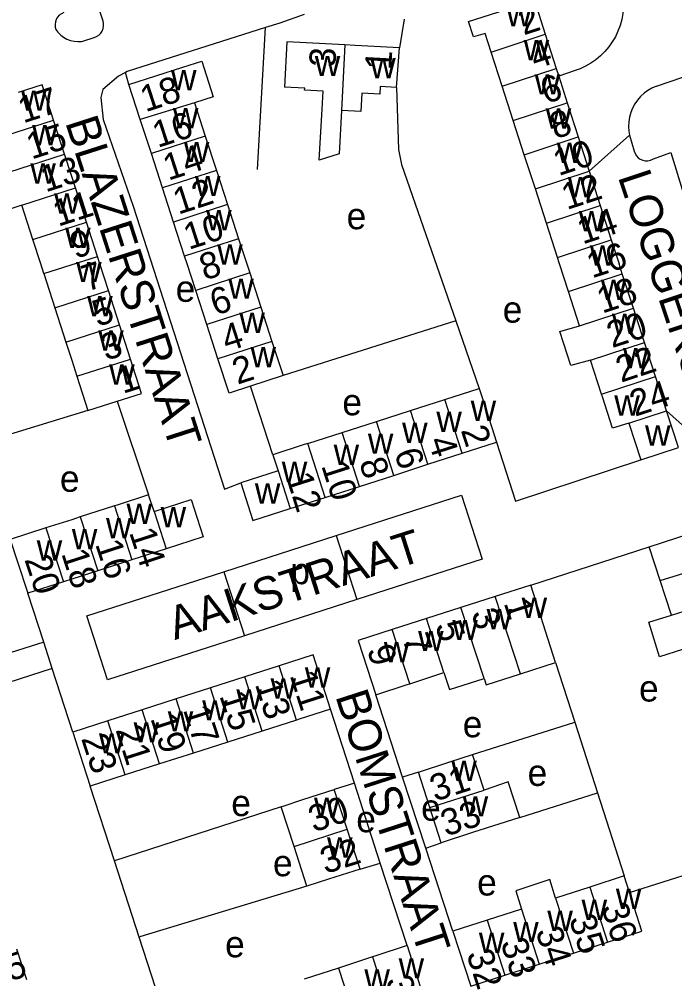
# Model space of a CAD drawing. Extents: x 159261 to 160849, y 382514 to 384534.
# Drawn here: x 159492 to 159591.4, y 383141.6 to 383287.1 of the extents above; entities that cross this region are included whole.
import ezdxf

# ---------------------------------------------------------------- set-up
doc = ezdxf.new("R2010")
doc.units = 0
for name, color, linetype in [('BLT_Basislijn', 7, 'Continuous'), ('BLT_Bebouwing', 7, 'Continuous'), ('BLT_Centroide', 7, 'Continuous'), ('BLT_Huisnummer', 7, 'Continuous'), ('BLT_Huisnummer_ tussenligend', 7, 'Continuous'), ('BLT_Onderverdeling_panden', 7, 'Continuous'), ('BLT_Straatnaam', 7, 'Continuous'), ('BLT_Vlakafsluiter', 7, 'Continuous')]:
    doc.layers.add(name, color=color, linetype=linetype)

msp = doc.modelspace()

# ---------------------------------------------------------------- linework, layer by layer
at = {"layer": 'BLT_Basislijn'}
for p, q in [((159550.38, 383287.12), (159549.66, 383282.76)), ((159528.15, 383264.31), (159529.39, 383285.82)), ((159501.71, 383283.77), (159503.41, 383284.31)), ((159508.68, 383277.19), (159508.14, 383279.02)), ((159576.31, 383279.3), (159573.81, 383278.49)), ((159584.54, 383269.5), (159585.25, 383267.1)), ((159588.2, 383265.95), (159590.81, 383266.87)), ((159558.2, 383241.36), (159532.04, 383233.07)), ((159558.2, 383241.36), (159561.74, 383231.14)), ((159530.48, 383221.09), (159527.1, 383231.48)), ((159506.91, 383229.21), (159511.65, 383214.99)), ((159502.46, 383227.78), (159486.05, 383222.8)), ((159540.09, 383208.83), (159543.21, 383199.13)), ((159569.59, 383201.31), (159587.54, 383207.14)), ((159523.04, 383203.34), (159526.17, 383193.65)), ((159495.75, 383192.65), (159493.34, 383200.1)), ((159495.75, 383192.65), (159480.82, 383188.02)), ((159497.03, 383188.67), (159495.75, 383192.65)), ((159573.31, 383189.59), (159576.24, 383180.54)), ((159497.03, 383188.67), (159482.33, 383183.94)), ((159500.15, 383179.03), (159497.03, 383188.67)), ((159550.16, 383172.21), (159546.07, 383184.71)), ((159542.85, 383171.32), (159539.23, 383182.52)), ((159560.75, 383175.64), (159576.24, 383180.54)), ((159576.24, 383180.54), (159579.69, 383169.82)), ((159552.58, 383172.99), (159550.16, 383172.21)), ((159553.68, 383161.44), (159550.16, 383172.21)), ((159506.47, 383159.55), (159502.8, 383170.84)), ((159542.85, 383171.32), (159539.76, 383170.36)), ((159546.77, 383159.18), (159542.85, 383171.32)), ((159567.91, 383166.12), (159579.69, 383169.82)), ((159579.69, 383169.82), (159583.73, 383157.24)), ((159531.75, 383167.72), (159506.47, 383159.55)), ((159553.68, 383161.44), (159556.01, 383162.26)), ((159557.79, 383148.87), (159553.68, 383161.44)), ((159584.54, 383154.71), (159602.64, 383160.51)), ((159510.24, 383147.96), (159506.47, 383159.55)), ((159543.71, 383158.27), (159546.77, 383159.18)), ((159550.82, 383146.68), (159546.77, 383159.18)), ((159514.51, 383134.8), (159510.24, 383147.96))]:
    msp.add_line(p, q, dxfattribs=at)
for points in [[(159582.87, 383293.39), (159583.17, 383292.52), (159583.4, 383291.63), (159583.55, 383290.72), (159583.62, 383289.8), (159583.61, 383288.87), (159583.52, 383287.95), (159583.36, 383287.04), (159583.11, 383286.15), (159582.79, 383285.29), (159582.4, 383284.45), (159581.93, 383283.66), (159581.4, 383282.9), (159580.8, 383282.2), (159580.14, 383281.55), (159579.43, 383280.95), (159578.68, 383280.43), (159577.88, 383279.97), (159577.04, 383279.58), (159576.31, 383279.3)], [(159504.76, 383286.82), (159503.8, 383289.71), (159510.64, 383291.9), (159511.55, 383289.08)], [(159498.8, 383288.1), (159498.44, 383287.93), (159498.12, 383287.7), (159497.85, 383287.4), (159497.65, 383287.06), (159497.52, 383286.68), (159497.47, 383286.29), (159497.5, 383285.89), (159497.58, 383285.56)], [(159503.41, 383284.31), (159503.78, 383284.46), (159504.12, 383284.68), (159504.4, 383284.97), (159504.62, 383285.3), (159504.77, 383285.68), (159504.84, 383286.07), (159504.83, 383286.47), (159504.76, 383286.82)], [(159535.21, 383287.79), (159531.52, 383286.5), (159529.39, 383285.82)], [(159497.58, 383285.56), (159497.92, 383285.11), (159498.33, 383284.7), (159498.78, 383284.36), (159499.28, 383284.08), (159499.81, 383283.88), (159500.36, 383283.75), (159500.93, 383283.7), (159501.5, 383283.73), (159501.71, 383283.77)], [(159529.39, 383285.82), (159508.43, 383279.17), (159508.14, 383279.02)], [(159588.61, 383276.95), (159596.64, 383279.69), (159598.34, 383274.83)], [(159508.14, 383279.02), (159507.08, 383278.49), (159504.71, 383276.46), (159504.41, 383275.25), (159504.76, 383271.9), (159509.33, 383258.78), (159523.16, 383215.87), (159525.64, 383216.83)], [(159549.24, 383276.75), (159549.52, 383267.35), (159549.98, 383265.07), (159558.2, 383241.36)], [(159588.61, 383276.95), (159587.95, 383276.67), (159587.33, 383276.31), (159586.75, 383275.88), (159586.22, 383275.4), (159585.75, 383274.85), (159585.34, 383274.26), (159585, 383273.63), (159584.73, 383272.96), (159584.54, 383272.27), (159584.43, 383271.56), (159584.39, 383270.84), (159584.44, 383270.12), (159584.54, 383269.5)], [(159585.25, 383267.1), (159585.38, 383266.73), (159585.59, 383266.4), (159585.86, 383266.11), (159586.18, 383265.88), (159586.54, 383265.72), (159586.93, 383265.64), (159587.32, 383265.64), (159587.71, 383265.72), (159588.07, 383265.87), (159588.2, 383265.95)], [(159590.81, 383266.87), (159591.6, 383264.27), (159604.67, 383221.54), (159613.33, 383194.37), (159613.6, 383192.17), (159610.51, 383191.75), (159610.47, 383191.03), (159612.31, 383188.42), (159629.16, 383193.42)], [(159564.39, 383222.98), (159567.28, 383214.04), (159586.26, 383220.3)], [(159540.09, 383208.83), (159559.09, 383214.95), (159562.21, 383205.25), (159543.21, 383199.13)], [(159523.04, 383203.34), (159540.09, 383208.83)], [(159502.28, 383196.65), (159523.04, 383203.34)], [(159543.21, 383199.13), (159526.17, 383193.65)], [(159526.17, 383193.65), (159505.4, 383186.96), (159502.28, 383196.65)], [(159535.66, 383155.7), (159510.48, 383148.04), (159510.24, 383147.96)]]:
    msp.add_lwpolyline(points, dxfattribs=at)
at = {"layer": 'BLT_Bebouwing'}
for p, q in [((159570.12, 383289.95), (159571.77, 383284.81)), ((159571.77, 383284.81), (159573.44, 383279.62)), ((159532.59, 383283.66), (159532.23, 383276.81)), ((159541.42, 383283.2), (159532.59, 383283.66)), ((159542.98, 383283.11), (159541.42, 383283.2)), ((159549.66, 383282.76), (159542.98, 383283.11)), ((159549.24, 383276.75), (159549.66, 383282.76)), ((159565.24, 383276.93), (159563.57, 383282.12)), ((159573.44, 383279.62), (159573.81, 383278.49)), ((159573.81, 383278.49), (159575.11, 383274.43)), ((159510.39, 383271.9), (159508.68, 383277.19)), ((159535.31, 383276.66), (159532.23, 383276.81)), ((159566.92, 383271.75), (159565.24, 383276.93)), ((159518.61, 383274.41), (159520.24, 383269.37)), ((159575.11, 383274.43), (159576.78, 383269.25)), ((159498.9, 383266.66), (159497.25, 383271.81)), ((159512.08, 383266.72), (159510.39, 383271.9)), ((159568.59, 383266.56), (159566.92, 383271.75)), ((159520.24, 383269.37), (159521.93, 383264.18)), ((159576.78, 383269.25), (159578.44, 383264.06)), ((159513.76, 383261.53), (159512.08, 383266.72)), ((159570.27, 383261.37), (159568.59, 383266.56)), ((159521.93, 383264.18), (159523.61, 383259)), ((159578.44, 383264.06), (159580.11, 383258.87)), ((159502.22, 383256.33), (159500.56, 383261.52)), ((159515.44, 383256.35), (159513.76, 383261.53)), ((159571.94, 383256.19), (159570.27, 383261.37)), ((159494.12, 383253.73), (159492.45, 383258.91)), ((159523.61, 383259), (159525.3, 383253.82)), ((159580.11, 383258.87), (159581.78, 383253.68)), ((159503.89, 383251.14), (159502.22, 383256.33)), ((159517.12, 383251.17), (159515.44, 383256.35)), ((159573.62, 383251), (159571.94, 383256.19)), ((159525.3, 383253.82), (159526.54, 383250)), ((159581.78, 383253.68), (159582.96, 383250)), ((159504.26, 383250), (159503.89, 383251.14)), ((159517.5, 383250), (159517.12, 383251.17)), ((159573.94, 383250), (159573.62, 383251)), ((159505.56, 383245.96), (159504.26, 383250)), ((159518.8, 383245.98), (159517.5, 383250)), ((159526.54, 383250), (159526.98, 383248.63)), ((159575.29, 383245.81), (159573.94, 383250)), ((159583.45, 383248.49), (159582.96, 383250)), ((159495.79, 383248.54), (159497.46, 383243.35)), ((159526.98, 383248.63), (159528.66, 383243.45)), ((159585.13, 383243.31), (159583.45, 383248.49)), ((159507.23, 383240.77), (159505.56, 383245.96)), ((159520.48, 383240.8), (159518.8, 383245.98)), ((159576.96, 383240.63), (159575.29, 383245.81)), ((159497.46, 383243.35), (159499.12, 383238.16)), ((159528.66, 383243.45), (159530.35, 383238.27)), ((159586.81, 383238.12), (159585.13, 383243.31)), ((159508.9, 383235.58), (159507.23, 383240.77)), ((159522.16, 383235.61), (159520.48, 383240.8)), ((159499.12, 383238.16), (159500, 383235.44)), ((159530.35, 383238.27), (159532.04, 383233.07)), ((159588.49, 383232.94), (159586.81, 383238.12)), ((159500, 383235.44), (159500.79, 383232.97)), ((159580.31, 383230.26), (159578.64, 383235.44)), ((159500.79, 383232.97), (159502.46, 383227.78)), ((159590.16, 383227.75), (159588.49, 383232.94)), ((159556.56, 383229.47), (159561.74, 383231.14)), ((159502.46, 383227.78), (159506.91, 383229.21)), ((159551.37, 383227.8), (159556.56, 383229.47)), ((159546.18, 383226.14), (159551.37, 383227.8)), ((159540.99, 383224.47), (159546.18, 383226.14)), ((159584.43, 383225.87), (159586.26, 383220.3)), ((159535.8, 383222.8), (159540.99, 383224.47)), ((159559.18, 383221.3), (159564.39, 383222.98)), ((159553.99, 383219.63), (159559.18, 383221.3)), ((159530.48, 383221.09), (159531.28, 383218.64)), ((159531.28, 383218.64), (159525.64, 383216.83)), ((159531.28, 383218.64), (159533.13, 383212.92)), ((159548.8, 383217.96), (159553.99, 383219.63)), ((159543.62, 383216.29), (159548.8, 383217.96)), ((159538.43, 383214.62), (159543.62, 383216.29)), ((159512.48, 383212.47), (159511.65, 383214.99)), ((159533.13, 383212.92), (159538.43, 383214.62)), ((159506.47, 383213.32), (159501.28, 383211.65)), ((159500, 383211.24), (159496.09, 383209.98)), ((159501.28, 383211.65), (159500, 383211.24)), ((159512.48, 383212.47), (159514.34, 383206.84)), ((159496.09, 383209.98), (159490.66, 383208.23)), ((159514.34, 383206.84), (159509.13, 383205.17)), ((159589.2, 383202.02), (159587.54, 383207.14)), ((159509.13, 383205.17), (159503.95, 383203.51)), ((159503.95, 383203.51), (159500, 383202.24)), ((159498.76, 383201.84), (159493.34, 383200.1)), ((159500, 383202.24), (159498.76, 383201.84)), ((159569.59, 383201.31), (159564.16, 383199.57)), ((159590.89, 383196.78), (159589.2, 383202.02)), ((159564.16, 383199.57), (159558.97, 383197.91)), ((159558.97, 383197.91), (159553.78, 383196.24)), ((159553.78, 383196.24), (159548.59, 383194.58)), ((159568.02, 383187.89), (159573.31, 383189.59)), ((159531.42, 383189.06), (159526.23, 383187.4)), ((159551.23, 383186.38), (159556.41, 383188.05)), ((159526.23, 383187.4), (159521.04, 383185.73)), ((159521.04, 383185.73), (159515.85, 383184.07)), ((159515.85, 383184.07), (159510.66, 383182.4)), ((159510.66, 383182.4), (159505.47, 383180.74)), ((159505.47, 383180.74), (159500.15, 383179.03)), ((159534.05, 383180.86), (159528.86, 383179.2)), ((159528.86, 383179.2), (159523.67, 383177.53)), ((159523.67, 383177.53), (159518.48, 383175.87)), ((159518.48, 383175.87), (159513.29, 383174.21)), ((159562.49, 383170.25), (159560.75, 383175.64)), ((159513.29, 383174.21), (159508.1, 383172.54)), ((159508.1, 383172.54), (159502.8, 383170.84)), ((159554.29, 383167.62), (159552.58, 383172.99)), ((159541.73, 383164.32), (159539.76, 383170.36)), ((159533.7, 383161.71), (159531.75, 383167.72)), ((159556.01, 383162.26), (159554.29, 383167.62)), ((159543.71, 383158.27), (159541.73, 383164.32)), ((159535.66, 383155.7), (159533.7, 383161.71)), ((159583.73, 383157.24), (159578.53, 383155.56)), ((159584.54, 383154.71), (159583.73, 383157.24)), ((159578.53, 383155.56), (159573.35, 383153.89)), ((159568.16, 383152.22), (159562.97, 383150.54)), ((159562.97, 383150.54), (159557.79, 383148.87)), ((159576.04, 383145.54), (159581.23, 383147.21)), ((159491.65, 383146.17), (159493.14, 383141.56)), ((159545.61, 383144.98), (159540.43, 383143.28)), ((159570.85, 383143.87), (159576.04, 383145.54)), ((159540.43, 383143.28), (159535.25, 383141.59)), ((159565.67, 383142.19), (159570.85, 383143.87))]:
    msp.add_line(p, q, dxfattribs=at)
for points in [[(159563.57, 383282.12), (159562.67, 383284.92), (159560.9, 383284.43), (159560.14, 383286.73), (159570.12, 383289.95)], [(159508.68, 383277.19), (159516.85, 383279.81), (159519.73, 383280.73), (159521.46, 383275.33), (159518.61, 383274.41)], [(159497.25, 383271.81), (159495.53, 383277.15), (159491.87, 383275.98)], [(159540.88, 383273.28), (159540.52, 383266.68), (159537.53, 383265.73), (159537.94, 383273.44), (159538.09, 383276.21), (159535.3, 383276.35), (159535.31, 383276.66)], [(159549.24, 383276.75), (159546.76, 383276.89), (159546.7, 383275.75), (159543.96, 383275.89)], [(159543.96, 383275.89), (159543.81, 383273.12), (159540.88, 383273.28)], [(159500.56, 383261.52), (159500, 383263.25), (159498.9, 383266.66)], [(159492.45, 383258.91), (159488.58, 383257.67), (159486.93, 383262.78)], [(159495.79, 383248.54), (159495.32, 383250), (159494.12, 383253.73)], [(159578.64, 383235.44), (159575.66, 383234.63), (159574, 383239.78), (159576.96, 383240.63)], [(159506.91, 383229.21), (159510.57, 383230.39), (159508.9, 383235.58)], [(159527.1, 383231.48), (159523.84, 383230.43), (159522.16, 383235.61)], [(159532.04, 383233.07), (159531.92, 383233.03), (159527.1, 383231.48)], [(159561.74, 383231.14), (159562.85, 383227.73), (159564.39, 383222.98)], [(159584.43, 383225.87), (159581.97, 383225.11), (159580.44, 383229.86), (159580.31, 383230.26)], [(159584.43, 383225.87), (159590.16, 383227.75)], [(159586.26, 383220.3), (159591.97, 383222.18), (159590.16, 383227.75)], [(159535.8, 383222.8), (159535.24, 383222.62), (159530.48, 383221.09)], [(159525.64, 383216.83), (159527.46, 383211.09), (159533.13, 383212.92)], [(159511.65, 383214.99), (159506.89, 383213.46), (159506.47, 383213.32)], [(159512.48, 383212.47), (159518.1, 383214.31), (159519.9, 383208.63), (159514.34, 383206.84)], [(159587.54, 383207.14), (159595.91, 383209.86), (159597.61, 383204.62)], [(159490.66, 383208.23), (159491.78, 383204.85), (159493.34, 383200.1)], [(159573.31, 383189.59), (159571.11, 383196.55), (159569.59, 383201.31)], [(159592.59, 383191.55), (159589.09, 383190.47), (159587.46, 383195.72), (159590.89, 383196.78)], [(159548.59, 383194.58), (159543.4, 383192.92), (159546.07, 383184.71)], [(159539.23, 383182.52), (159536.61, 383190.73), (159531.42, 383189.06)], [(159556.41, 383188.05), (159557.24, 383185.49), (159562.49, 383187.17)], [(159562.49, 383187.17), (159562.8, 383186.22), (159568.02, 383187.89)], [(159546.07, 383184.71), (159550.83, 383186.25), (159551.23, 383186.38)], [(159539.23, 383182.52), (159534.47, 383180.99), (159534.05, 383180.86)], [(159500.15, 383179.03), (159501.69, 383174.28), (159502.8, 383170.84)], [(159552.58, 383172.99), (159557.33, 383174.53), (159560.75, 383175.64)], [(159531.75, 383167.72), (159535.01, 383168.8), (159539.76, 383170.36)], [(159567.91, 383166.12), (159566.17, 383171.49), (159562.49, 383170.25)], [(159567.91, 383166.12), (159560.77, 383163.8), (159556.01, 383162.26)], [(159543.71, 383158.27), (159538.94, 383156.75), (159535.66, 383155.7)], [(159573.35, 383153.89), (159572.45, 383156.68), (159567.3, 383154.99), (159568.16, 383152.22)], [(159581.23, 383147.21), (159586.42, 383148.89), (159584.54, 383154.71)], [(159557.79, 383148.87), (159560.48, 383140.52), (159565.67, 383142.19)], [(159550.82, 383146.68), (159546.07, 383145.13), (159545.61, 383144.98)], [(159550.82, 383146.68), (159553.49, 383138.4), (159548.31, 383136.71)]]:
    msp.add_lwpolyline(points, dxfattribs=at)
at = {"layer": 'BLT_Onderverdeling_panden'}
for p, q in [((159563.57, 383282.12), (159571.77, 383284.81)), ((159541.42, 383283.2), (159540.88, 383273.28)), ((159565.24, 383276.93), (159573.44, 383279.62)), ((159518.61, 383274.41), (159510.39, 383271.9)), ((159566.92, 383271.75), (159575.11, 383274.43)), ((159485.28, 383267.93), (159497.25, 383271.81)), ((159520.24, 383269.37), (159512.08, 383266.72)), ((159568.59, 383266.56), (159576.78, 383269.25)), ((159486.93, 383262.78), (159498.9, 383266.66)), ((159521.93, 383264.18), (159513.76, 383261.53)), ((159570.27, 383261.37), (159578.44, 383264.06)), ((159492.45, 383258.91), (159500.56, 383261.52)), ((159523.61, 383259), (159515.44, 383256.35)), ((159571.94, 383256.19), (159580.11, 383258.87)), ((159494.12, 383253.73), (159502.22, 383256.33)), ((159525.3, 383253.82), (159517.12, 383251.17)), ((159573.62, 383251), (159581.78, 383253.68)), ((159495.79, 383248.54), (159503.89, 383251.14)), ((159526.98, 383248.63), (159518.8, 383245.98)), ((159575.29, 383245.81), (159583.45, 383248.49)), ((159497.46, 383243.35), (159505.56, 383245.96)), ((159528.66, 383243.45), (159520.48, 383240.8)), ((159576.96, 383240.63), (159585.13, 383243.31)), ((159499.12, 383238.16), (159507.23, 383240.77)), ((159530.35, 383238.27), (159522.16, 383235.61)), ((159578.64, 383235.44), (159586.81, 383238.12)), ((159500.79, 383232.97), (159508.9, 383235.58)), ((159580.31, 383230.26), (159588.49, 383232.94)), ((159559.18, 383221.3), (159556.56, 383229.47)), ((159553.99, 383219.63), (159551.37, 383227.8)), ((159548.8, 383217.96), (159546.18, 383226.14)), ((159543.62, 383216.29), (159540.99, 383224.47)), ((159538.43, 383214.62), (159535.8, 383222.8)), ((159506.47, 383213.32), (159509.13, 383205.17)), ((159501.28, 383211.65), (159503.95, 383203.51)), ((159496.09, 383209.98), (159498.76, 383201.84)), ((159589.2, 383202.02), (159597.61, 383204.62)), ((159568.02, 383187.89), (159564.16, 383199.57)), ((159590.89, 383196.78), (159599.3, 383199.39)), ((159562.49, 383187.17), (159558.97, 383197.91)), ((159556.41, 383188.05), (159553.78, 383196.24)), ((159551.23, 383186.38), (159548.59, 383194.58)), ((159534.05, 383180.86), (159531.42, 383189.06)), ((159528.86, 383179.2), (159526.23, 383187.4)), ((159523.67, 383177.53), (159521.04, 383185.73)), ((159518.48, 383175.87), (159515.85, 383184.07)), ((159513.29, 383174.21), (159510.66, 383182.4)), ((159508.1, 383172.54), (159505.47, 383180.74)), ((159554.29, 383167.62), (159562.49, 383170.25)), ((159533.7, 383161.71), (159541.73, 383164.32)), ((159578.53, 383155.56), (159581.23, 383147.21)), ((159573.35, 383153.89), (159576.04, 383145.54)), ((159568.16, 383152.22), (159570.85, 383143.87)), ((159562.97, 383150.54), (159565.67, 383142.19)), ((159545.61, 383144.98), (159548.31, 383136.71)), ((159540.43, 383143.28), (159543.13, 383135.02))]:
    msp.add_line(p, q, dxfattribs=at)
at = {"layer": 'BLT_Vlakafsluiter'}
msp.add_line((159584.54, 383269.5), (159578.44, 383264.06), dxfattribs=at)
msp.add_lwpolyline([(159590.16, 383227.75), (159594.97, 383223.42), (159600.82, 383206.69), (159597.61, 383204.62)], dxfattribs=at)

# ---------------------------------------------------------------- texts
at = {"layer": 'BLT_Centroide'}
for s, p in [('w', (159565.87, 383286.03)), ('w', (159568.51, 383280.88)), ('w', (159536.84, 383278.47)), ('w', (159545.24, 383278.16)), ('w', (159515.05, 383276.31)), ('w', (159570.17, 383275.69)), ('w', (159492.32, 383273.22)), ('w', (159515.34, 383270.56)), ('w', (159571.85, 383270.5)), ('w', (159494, 383268)), ('w', (159517, 383265.44)), ('w', (159573.52, 383265.31)), ('w', (159493.73, 383262.19)), ('w', (159518.69, 383260.28)), ('w', (159575.19, 383260.12)), ('w', (159497.34, 383257.62)), ('w', (159520.37, 383255.09)), ('e', (159541.67, 383255.26)), ('w', (159576.86, 383254.94)), ('w', (159499.01, 383252.44)), ('w', (159522.05, 383249.91)), ('w', (159578.53, 383249.75)), ('w', (159500.67, 383247.25)), ('e', (159515.76, 383244.26)), ('w', (159523.73, 383244.72)), ('w', (159580.2, 383244.56)), ('w', (159502.34, 383242.06)), ('e', (159565.33, 383241.1)), ('w', (159525.41, 383239.53)), ('w', (159581.89, 383239.38)), ('w', (159504.02, 383236.88)), ('w', (159527.1, 383234.34)), ('w', (159583.56, 383234.19)), ('w', (159505.68, 383231.69)), ('e', (159541.02, 383227.06)), ('w', (159582.24, 383227)), ('w', (159560.47, 383226.22)), ('w', (159555.27, 383224.55)), ('w', (159550.08, 383222.88)), ('w', (159544.89, 383221.22)), ('w', (159586.9, 383222.45)), ('w', (159539.7, 383219.55)), ('w', (159531.84, 383216.94)), ('e', (159498.21, 383215.47)), ('w', (159527.76, 383213.66)), ('w', (159508.31, 383210.59)), ('w', (159513.48, 383210.09)), ('w', (159505.2, 383208.41)), ('w', (159500.02, 383206.75)), ('w', (159494.7, 383205.03)), ('p', (159533.14, 383201.46)), ('w', (159568.19, 383196.36)), ('w', (159562.88, 383194.64)), ('w', (159557.69, 383192.98)), ('w', (159552.5, 383191.31)), ('w', (159547.31, 383189.64)), ('w', (159535.33, 383185.8)), ('w', (159530.14, 383184.12)), ('e', (159585.99, 383183.67)), ('w', (159524.95, 383182.47)), ('w', (159519.77, 383180.8)), ('w', (159514.56, 383179.14)), ('w', (159509.38, 383177.47)), ('e', (159559.27, 383178.25)), ('w', (159504.12, 383175.8)), ('w', (159557.53, 383171.62)), ('e', (159569.1, 383170.88)), ('e', (159524.18, 383166.31)), ('w', (159536.73, 383166.03)), ('w', (159559.26, 383166.25)), ('e', (159552.96, 383165.61)), ('e', (159543.13, 383163.86)), ('w', (159538.7, 383160)), ('e', (159530.5, 383157.19)), ('e', (159561.45, 383154.27)), ('w', (159582.48, 383152.23)), ('w', (159577.28, 383150.55)), ('w', (159572.09, 383148.89)), ('w', (159566.91, 383147.2)), ('w', (159561.72, 383145.55)), ('e', (159523.25, 383144.9)), ('w', (159549.55, 383141.7)), ('w', (159544.36, 383140))]:
    msp.add_text(s, height=4, dxfattribs=at).set_placement(p)
at = {"layer": 'BLT_Huisnummer'}
for s, rotation, p in [('2', 18.1745, (159568.5, 383284.63)), ('3', 86.9456, (159539.96, 383279.75)), ('1', 86.8753, (159548.43, 383279.33)), ('18', 17.969, (159511.18, 383272.98)), ('6', 18.1701, (159571.85, 383274.21)), ('17', 17.8306, (159492.66, 383271.3)), ('14', 17.9649, (159514.63, 383262.6)), ('10', 18.1739, (159573.79, 383263.31)), ('13', 17.8285, (159496.04, 383260.83)), ('14', 18.1692, (159577.43, 383252.94)), ('10', 17.965, (159517.74, 383252.12)), ('9', 17.8285, (159500.54, 383250.75)), ('18', 18.1711, (159580.4, 383242.46)), ('6', 17.9631, (159521.74, 383242.14)), ('5', 17.8285, (159503.89, 383240.45)), ('22', 18.1749, (159583.26, 383231.99)), ('2', 17.8563, (159525.11, 383231.69)), ('1', 17.8285, (159507.75, 383230.29)), ('24', 18.257, (159585.37, 383226.82)), ('2', 287.7994, (159558.95, 383224.82)), ('6', 287.8037, (159548.85, 383221.4)), ('12', 287.5734, (159532.44, 383217.75)), ('14', 288.1053, (159508.68, 383209.33)), ('20', 288.1922, (159492.8, 383205.22)), ('1', 287.784, (159565.45, 383198.62)), ('5', 287.7832, (159555.04, 383195.24)), ('9', 287.9959, (159544.72, 383191.58)), ('11', 287.787, (159533.01, 383187.66)), ('15', 287.7827, (159522.36, 383184.57)), ('19', 287.7825, (159511.89, 383181.16)), ('23', 287.9638, (159501.4, 383178.09)), ('31', 17.9351, (159555.07, 383168.49)), ('30', 18.0442, (159536.67, 383163.82)), ('33', 18.0074, (159556.71, 383163.19)), ('32', 17.7618, (159538.44, 383157.5)), ('36', 287.8877, (159580.23, 383152.5)), ('35', 287.8815, (159575.33, 383150.73)), ('34', 287.8815, (159570.27, 383148.87)), ('33', 287.8815, (159564.97, 383147.14)), ('135', 17.9161, (159484.99, 383139.4)), ('32', 287.8811, (159559.79, 383145.42)), ('31', 288.1038, (159547.53, 383141.44))]:
    msp.add_text(s, height=4, rotation=rotation, dxfattribs=at).set_placement(p)
at = {"layer": 'BLT_Huisnummer_ tussenligend'}
for s, rotation, p in [('4', 18.1745, (159570.26, 383279.48)), ('16', 17.9649, (159513.03, 383267.57)), ('8', 18.1701, (159573.28, 383268.89)), ('15', 17.8285, (159493.91, 383265.81)), ('12', 18.1739, (159575.04, 383258.16)), ('12', 17.965, (159516.15, 383257.45)), ('11', 17.8285, (159497.94, 383255.63)), ('16', 18.1692, (159578.85, 383247.79)), ('8', 17.9631, (159520.15, 383247.47)), ('7', 17.8285, (159502.28, 383245.78)), ('20', 18.1711, (159581.89, 383237.22)), ('4', 17.8563, (159523.5, 383236.66)), ('3', 17.8285, (159505.19, 383235.3)), ('4', 287.7994, (159553.98, 383223.23)), ('10', 287.8037, (159537.79, 383219.45)), ('8', 287.8037, (159543.53, 383219.97)), ('18', 288.1053, (159498.39, 383206.12)), ('16', 288.1053, (159503.53, 383207.55)), ('3', 287.784, (159560.52, 383197.09)), ('7', 287.7832, (159550.06, 383193.3)), ('13', 287.787, (159527.73, 383186.32)), ('17', 287.7827, (159516.85, 383182.45)), ('21', 287.7825, (159506.61, 383179.4))]:
    msp.add_text(s, height=4, rotation=rotation, dxfattribs=at).set_placement(p)
at = {"layer": 'BLT_Straatnaam'}
for s, rotation, p in [('BLAZERSTRAAT', 287.8289, (159498.98, 383271.49)), ('LOGGERSTRAAT', 288.4319, (159582.74, 383263.24)), ('AAKSTRAAT', 17.7843, (159515.61, 383192.98)), ('BOMSTRAAT', 287.9212, (159539.92, 383184.51))]:
    msp.add_text(s, height=5, rotation=rotation, dxfattribs=at).set_placement(p)

doc.saveas('drawing.dxf')
